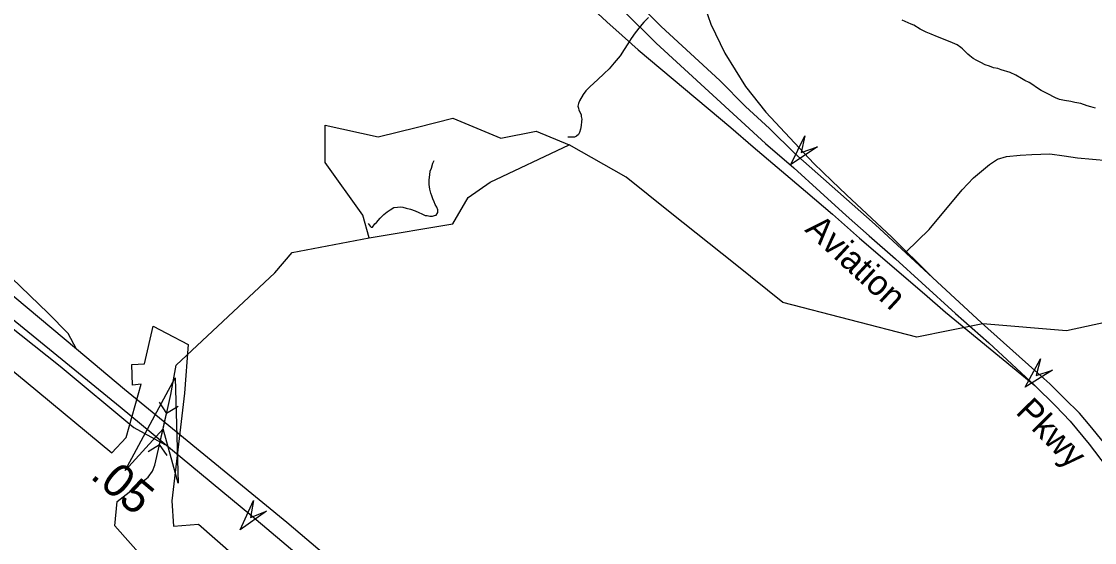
# Model space of a CAD drawing. Extents: x 2001466 to 2224147, y 644118 to 847247.
# Drawn here: x 2055930 to 2059996, y 766736 to 768713 of the extents above; entities that cross this region are included whole.
import ezdxf

# ---------------------------------------------------------------- set-up
doc = ezdxf.new("R2010")
doc.units = 0
for name, color, linetype in [('Exist Boundary Political City Limit New', 7, 'Continuous'), ('Exist Hydrographic Misc Water Feature', 7, 'Continuous'), ('Exist Road Non-System Type 51', 7, 'Continuous'), ('Exist Road Primary Interstate Divided Center Attributed', 7, 'Continuous'), ('Exist Road Primary Interstate Mileage Hundredths English Label', 7, 'Continuous'), ('Exist Road Primary Interstate Ramp 1 Lane Attributed', 7, 'Continuous'), ('Exist Road Primary Interstate Structure Cantilever Sign Attributed CELL', 7, 'Continuous'), ('Exist Road Primary Interstate Structure Ovrhead Sign Attributed CELL', 7, 'Continuous'), ('Exist Road Secondary Structure Culvert Attributed CELL', 7, 'Continuous'), ('Exist Road Secondary Structure Culvert CELL', 7, 'Continuous'), ('Exist Road Secondary Type 51 Divided Attributed', 7, 'Continuous'), ('Exist Road Secondary Type 51 Label', 7, 'Continuous'), ('Map Preparation Boundary City Limit Buffer Line', 7, 'Continuous')]:
    doc.layers.add(name, color=color, linetype=linetype)

msp = doc.modelspace()

# ---------------------------------------------------------------- linework, layer by layer
at = {"layer": 'Exist Boundary Political City Limit New'}
msp.add_lwpolyline([(2055636.8, 767600.8), (2055947.6, 767346.1), (2056272.4, 767076.1), (2056326.6, 767135.2), (2056383.6, 767336.4), (2056350.6, 767333.4), (2056347.6, 767411.4), (2056395.6, 767414.4), (2056429.4, 767556.8), (2056479.1, 767530.3), (2056561, 767486.9), (2056548, 767302.9), (2056499.6, 766894.1), (2056506.2, 766798.7), (2056600.9, 766805.4), (2056930.2, 766516.9)], dxfattribs=at)
at = {"layer": 'Exist Hydrographic Misc Water Feature'}
msp.add_line((2058634.5, 767791.5), (2058388.3, 767988.6), dxfattribs=at)
for points in [[(2058306, 768727.9), (2058288.2, 768709.9), (2058274.1, 768693.8), (2058256, 768669.7), (2058240.4, 768647.8)], [(2060000.4, 768383.3), (2059982.3, 768388.9), (2059968.6, 768393), (2059944.4, 768401.1), (2059922.1, 768404.9), (2059906.1, 768408.9), (2059882.3, 768413), (2059864.2, 768416.9), (2059848, 768422.6), (2059816.5, 768438.8), (2059794.1, 768450.7), (2059776.1, 768462.7), (2059762.5, 768472.5), (2059748.2, 768480.8), (2059732, 768488.5), (2059720.1, 768496.4), (2059698.3, 768508.6), (2059676.2, 768518.4), (2059642.2, 768528.5), (2059630.1, 768534.4), (2059614.1, 768536.4), (2059598.3, 768542.4), (2059582.1, 768548.1), (2059566.1, 768556.3), (2059549.9, 768564.4), (2059535.9, 768572.2), (2059524.1, 768582.1), (2059516.1, 768588.2), (2059508.1, 768596.3), (2059496.2, 768608.3), (2059489.8, 768614.1), (2059476.3, 768624.3), (2059458, 768631.9), (2059418.2, 768648), (2059401.6, 768653.8), (2059377.9, 768663.9), (2059358, 768671.8), (2059335.6, 768683.7), (2059311.6, 768697.9), (2059301.8, 768701.8), (2059267.7, 768717.5)], [(2058240.4, 768647.8), (2058228.1, 768627.7), (2058214.4, 768605.9), (2058198.4, 768581.6), (2058176.2, 768555.7), (2058156.4, 768533.5), (2058138.5, 768515.6), (2058112.5, 768491.5), (2058100.6, 768479.5), (2058082.7, 768463.6), (2058068.4, 768449.5), (2058058.5, 768435.6), (2058044.6, 768411.4), (2058040.9, 768401.4), (2058038.9, 768391.5), (2058040.9, 768383.5), (2058042.6, 768375.6), (2058050.6, 768359.7), (2058050.8, 768351.6), (2058053, 768341.5), (2058052.8, 768333.4), (2058050.8, 768317.5), (2058048.7, 768303.6), (2058044.6, 768291.7), (2058040.7, 768283.7), (2058032.9, 768277.6), (2058025.1, 768273.5), (2058016.9, 768273.6), (2058000.9, 768273.6)], [(2057431.1, 768311.9), (2057564, 768345.3), (2057747.1, 768269.4), (2057879.9, 768296.2), (2058005, 768244.3)], [(2057248, 767892.4), (2057223, 767978.2), (2057081.1, 768178), (2057081.1, 768319.1), (2057281, 768275.6), (2057431.1, 768311.9)], [(2057248, 767892.4), (2057565, 767945), (2057623, 768045.4), (2057706.1, 768102.9), (2058005, 768244.3)], [(2058388.3, 767988.6), (2058222, 768121.8), (2058005, 768244.3)], [(2057243.3, 767946.2), (2057251.9, 767936), (2057255.6, 767932.3), (2057259.7, 767932), (2057269.3, 767944.4), (2057275.5, 767950.3), (2057289.6, 767966), (2057303.3, 767980.1), (2057315.2, 767990.1), (2057327.7, 767998.4), (2057341.3, 768006.4), (2057355.2, 768008.4), (2057365.3, 768010.1), (2057375.3, 768008.2), (2057387.4, 768004.3), (2057403.6, 768000.2), (2057421.5, 767994.3), (2057435.6, 767988.5), (2057447.5, 767982.6), (2057459.6, 767976.3), (2057467.8, 767976.7), (2057477.6, 767974.4), (2057487.3, 767974.5), (2057495.3, 767976.6), (2057501.6, 767978.5), (2057507.6, 767988.5), (2057507.6, 767998.7), (2057503.7, 768008.6), (2057497.1, 768018.5), (2057493.4, 768028.4), (2057489.3, 768040.4), (2057485.6, 768050.7), (2057481.3, 768060.7), (2057477.2, 768076.7), (2057475, 768094.5), (2057475, 768112.3), (2057477.2, 768130.3), (2057479.1, 768144.6), (2057483.2, 768156.5), (2057489.3, 768174.7), (2057493.4, 768184.6)], [(2056378.8, 766958.4), (2056410, 766983.6), (2056426.4, 767006.3), (2056435.5, 767029.5), (2056466.6, 767167), (2056496, 767297.3), (2056515.9, 767408.7), (2056890, 767758.6), (2056956, 767836), (2057248, 767892.4)], [(2060514, 767674.6), (2059890.1, 767539.7), (2059573.1, 767565.9), (2059322.9, 767515.2), (2058815, 767647), (2058634.5, 767791.5)], [(2057051.9, 765701.4), (2057135, 765758.8), (2057235.1, 765943.7), (2057235.1, 766042.1), (2057134, 766218.1), (2056884, 766443.1), (2056634, 766510.5), (2056392.1, 766676.3), (2056284, 766799.9), (2056292, 766891.6), (2056378.8, 766958.4)]]:
    msp.add_lwpolyline(points, dxfattribs=at)
at = {"layer": 'Exist Road Non-System Type 51'}
for points in [[(2058496.5, 768834.9), (2058542, 768702), (2058595.1, 768592.5), (2058674.2, 768466.1), (2058751.2, 768368.5), (2058932.3, 768174.1), (2059001.3, 768107.7), (2059055.9, 768055.3), (2059227.7, 767894.8), (2059376.8, 767746.7)], [(2059282.9, 767838.2), (2059369.4, 767923.1), (2059494.5, 768074.5), (2059537.4, 768119.6), (2059598.5, 768170.4), (2059628.9, 768189.8), (2059662.6, 768200.6), (2059714.8, 768205.8), (2059759.1, 768208.4), (2059826.9, 768211), (2059881.7, 768203.2), (2059931.3, 768195.4), (2060045.6, 768184.9), (2060127.1, 768188), (2060322.1, 768251), (2060437.4, 768295.6), (2060518.8, 768343.3), (2060626.8, 768498.2)]]:
    msp.add_lwpolyline(points, dxfattribs=at)
at = {"layer": 'Exist Road Primary Interstate Divided Center Attributed'}
for points in [[(2056138.2, 767469.7), (2055857.5, 767704.4), (2055510.6, 767996.8), (2055190.2, 768266.6), (2055068.1, 768370.7), (2054928.7, 768486.8)], [(2055892.4, 767587.2), (2056303.9, 767250.4), (2056803.1, 766837.8), (2057047.1, 766631.3), (2057510.4, 766247), (2057807.6, 765989), (2058218.9, 765633.5)], [(2058612.6, 765412.1), (2058173.5, 765763.5), (2057848.1, 766040.5), (2057629.3, 766228.6), (2057271.4, 766526.5), (2056934.9, 766812.1), (2056320.2, 767316.5), (2056138.2, 767469.7)]]:
    msp.add_lwpolyline(points, dxfattribs=at)
at = {"layer": 'Exist Road Primary Interstate Ramp 1 Lane Attributed'}
for points in [[(2058080.5, 768774), (2058148.5, 768710.6), (2058206.7, 768659.8), (2058267.5, 768604.8), (2058618.6, 768310.7), (2058702.1, 768237.5), (2058900.5, 768069.3), (2059003.4, 767981.3), (2059106.3, 767890.2), (2059352.2, 767678.9), (2059431.2, 767610.3), (2059769.8, 767331.6)], [(2056138.2, 767469.7), (2056106.9, 767528.5), (2056031, 767606.2), (2055648.2, 767973.7), (2055585.3, 768034.3), (2055535.5, 768086.5), (2055474.2, 768160.7), (2055365.4, 768326.9), (2055317.8, 768420.8), (2055242.2, 768593.1), (2055223.7, 768651.3)], [(2054751.1, 767965.9), (2054868.3, 767943.1), (2055070.1, 767939.2), (2055257.7, 767914.8), (2055368.1, 767882.3), (2055527.2, 767805.9), (2055683, 767708.5), (2055719.6, 767691.6), (2055829.3, 767601.5), (2056076.9, 767405.4), (2056355.1, 767173.1), (2056472.8, 767107.5)]]:
    msp.add_lwpolyline(points, dxfattribs=at)
at = {"layer": 'Exist Road Primary Interstate Structure Cantilever Sign Attributed CELL'}
msp.add_lwpolyline([(2056858, 766854.9), (2056758.3, 766784.7), (2056809.6, 766895.3), (2056797.4, 766831.5)], close=True, dxfattribs=at)
at = {"layer": 'Exist Road Primary Interstate Structure Ovrhead Sign Attributed CELL'}
for points in [[(2058946.3, 768237.3), (2058844.9, 768169.6), (2058898.8, 768278.9), (2058885.1, 768215.4)], [(2059837.5, 767390), (2059733.8, 767325.9), (2059791.6, 767433.3), (2059775.6, 767370.3)]]:
    msp.add_lwpolyline(points, close=True, dxfattribs=at)
at = {"layer": 'Exist Road Secondary Structure Culvert Attributed CELL'}
msp.add_lwpolyline([(2056322.7, 767009.7), (2056512.9, 767361.5), (2056524.2, 766961.7), (2056466.6, 767167)], close=True, dxfattribs=at)
at = {"layer": 'Exist Road Secondary Structure Culvert CELL'}
for p, q in [((2056451.7, 767268.1), (2056479.9, 767226)), ((2056523.6, 767251.9), (2056479.9, 767226)), ((2056453.3, 767108), (2056479.9, 767226)), ((2056409.6, 767082.1), (2056453.3, 767108)), ((2056481.5, 767065.8), (2056453.3, 767108))]:
    msp.add_line(p, q, dxfattribs=at)
at = {"layer": 'Exist Road Secondary Type 51 Divided Attributed'}
for points in [[(2057847.6, 769729.8), (2057872.2, 769576.7), (2057931.1, 769268.4), (2057979.9, 769112.6), (2058022.7, 769022.6), (2058084.5, 768907.9), (2058150.1, 768821.1), (2058210.6, 768753.8), (2058335.6, 768630.5), (2058749.9, 768249.7), (2058857.1, 768156.9), (2058957, 768066.1), (2059055.5, 767976.8), (2059141.8, 767899.6), (2059241.8, 767811.8), (2059341.7, 767721), (2059469.6, 767605.5), (2059595.8, 767493.8), (2059769.8, 767331.6)], [(2060030.2, 767117.4), (2059979.7, 767179), (2059939.6, 767226.3), (2059883, 767282.9), (2059826.4, 767338.1), (2059769.7, 767389), (2059567.9, 767569.6), (2059165.4, 767942.6), (2058860.1, 768211.3), (2058764.1, 768306.2), (2058674.2, 768390), (2058576.4, 768488.8), (2058354.4, 768694.1), (2058248, 768799.4)], [(2059769.8, 767331.6), (2059848.7, 767254.5), (2059903.9, 767196), (2059975.5, 767109.2), (2060040.1, 767025.1), (2060103.3, 766925.8), (2060173.9, 766794.6), (2060207.4, 766712.1), (2060253.7, 766589.4), (2060276, 766518.4), (2060288.5, 766465.3), (2060303.5, 766378.5), (2060316.2, 766284.4), (2060327.5, 766146.2), (2060345.4, 766068.4), (2060353.5, 766039.6)]]:
    msp.add_lwpolyline(points, dxfattribs=at)
at = {"layer": 'Map Preparation Boundary City Limit Buffer Line'}
msp.add_lwpolyline([(2055636.8, 767600.8), (2055947.6, 767346.1), (2056272.4, 767076.1), (2056326.6, 767135.2), (2056383.6, 767336.4), (2056350.6, 767333.4), (2056347.6, 767411.4), (2056395.6, 767414.4), (2056429.4, 767556.8), (2056479.1, 767530.3), (2056561, 767486.9), (2056548, 767302.9), (2056499.6, 766894.1), (2056506.2, 766798.7), (2056600.9, 766805.4), (2056930.2, 766516.9)], dxfattribs=at)

# ---------------------------------------------------------------- texts
at = {"layer": 'Exist Road Primary Interstate Mileage Hundredths English Label'}
msp.add_text('.05', height=125, rotation=319.9718, dxfattribs=at).set_placement((2056186.2, 766983.4))
at = {"layer": 'Exist Road Secondary Type 51 Label'}
for s, rotation, p in [('Aviation', 317.22, (2058895, 767919.2)), ('Pkwy', 314.5538, (2059694, 767228.1))]:
    msp.add_text(s, height=95, rotation=rotation, dxfattribs=at).set_placement(p)

doc.saveas('drawing.dxf')
